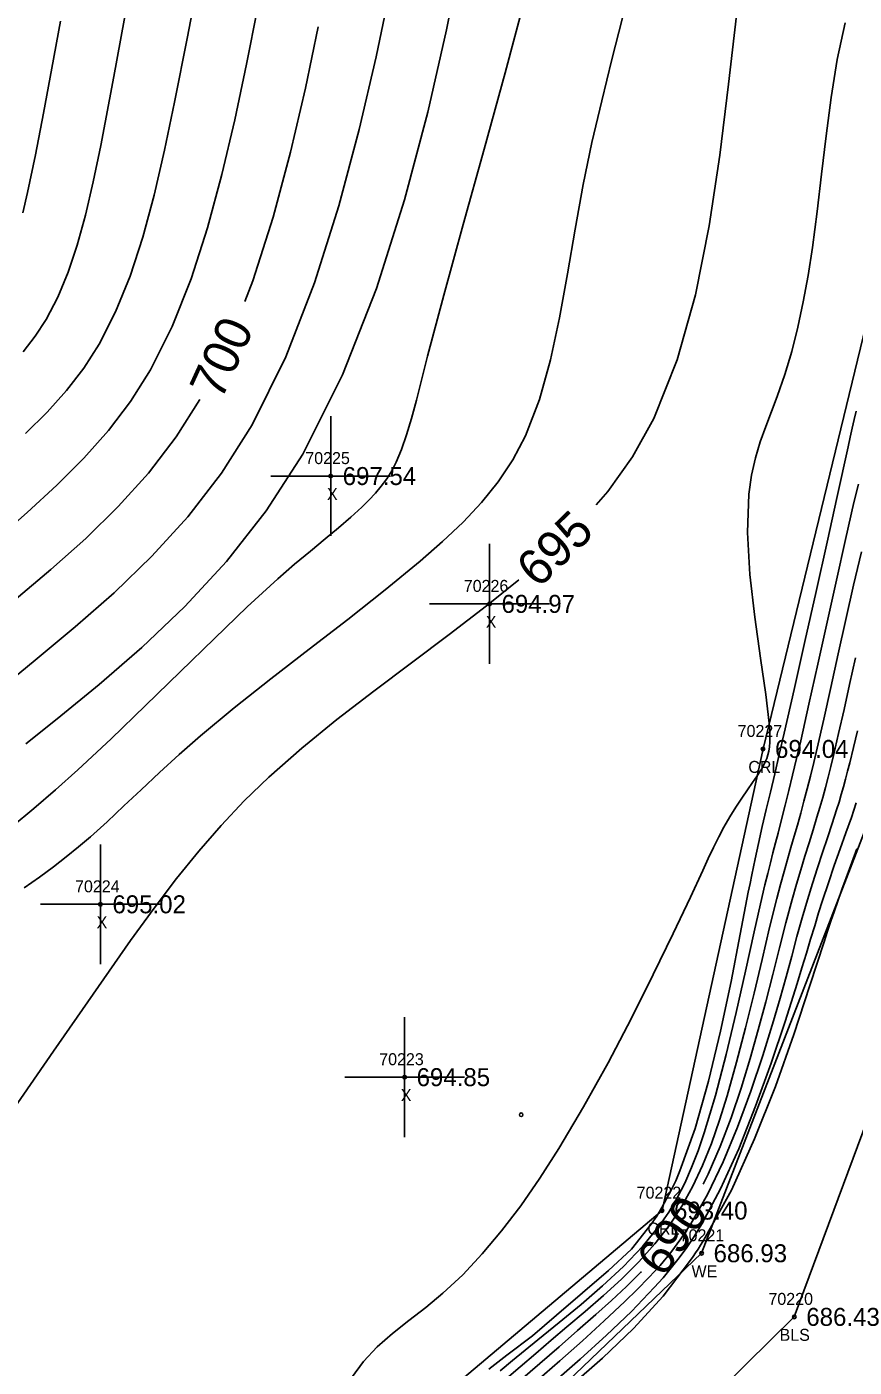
# Model space of a CAD drawing. Extents: x 1376587 to 1378239, y 1000335 to 1003031.
# Drawn here: x 1377499.1 to 1377568.1, y 1001837.8 to 1001949.7 of the extents above; entities that cross this region are included whole.
import ezdxf

# ---------------------------------------------------------------- set-up
doc = ezdxf.new("R2010")
doc.units = 0
for name, color, linetype in [('RD_DTM_BkLn1', 7, 'Continuous'), ('RD_DTM_BkLn_txCode', 7, 'Continuous'), ('RD_DTM_Major1', 7, 'Continuous'), ('RD_DTM_Major1_Lbl', 7, 'Continuous'), ('RD_DTM_Minor1', 7, 'Continuous'), ('RD_EX_H2O', 7, 'Continuous'), ('RD_EX_H2O_txCode', 7, 'Continuous'), ('RD_EX_Misc', 7, 'Continuous'), ('RD_EX_Misc_txCode', 7, 'Continuous'), ('RD_EX_TX_H2O_ELEV', 7, 'Continuous'), ('RD_EX_TX_Misc_ELEV', 7, 'Continuous'), ('RD_SMD_Locator', 7, 'Continuous')]:
    doc.layers.add(name, color=color, linetype=linetype)

msp = doc.modelspace()

# ---------------------------------------------------------------- linework, layer by layer
at = {"layer": 'RD_DTM_BkLn1'}
msp.add_lwpolyline([(1377383.45, 1001707.4), (1377429.44, 1001729.61), (1377487.4, 1001777.17), (1377524.89, 1001804.33), (1377563.13, 1001842.03), (1377579.05, 1001884.91), (1377593.74, 1001939.44), (1377612.57, 1001996.25), (1377647.79, 1002034.78), (1377670.25, 1002060.61)], dxfattribs=at)
at = {"layer": 'RD_DTM_Major1'}
for points in [[(1377558.29, 1001950.67), (1377557.64, 1001944.94), (1377556.92, 1001939.02), (1377556.03, 1001933.1), (1377554.88, 1001927.34), (1377553.36, 1001921.92), (1377551.4, 1001917.02), (1377549.62, 1001913.82), (1377547.57, 1001910.94), (1377546.59, 1001909.81)], [(1377523.39, 1001949.73), (1377522.32, 1001944.6), (1377521.07, 1001939.25), (1377519.62, 1001933.83), (1377517.92, 1001928.51), (1377517.25, 1001926.78)], [(1377513.51, 1001918.61), (1377511.54, 1001915.5), (1377509.23, 1001912.47), (1377506.7, 1001909.67), (1377503.99, 1001907.02), (1377501.08, 1001904.43), (1377498.01, 1001901.82)], [(1377540.14, 1001903.55), (1377537.43, 1001901.38), (1377534.33, 1001899), (1377531.17, 1001896.63), (1377528.02, 1001894.26), (1377524.95, 1001891.89), (1377522.01, 1001889.5), (1377519.26, 1001887.09), (1377517.21, 1001885.11), (1377515.28, 1001883.06), (1377513.42, 1001880.92), (1377511.57, 1001878.63), (1377509.69, 1001876.15), (1377507.72, 1001873.44), (1377504.59, 1001868.98), (1377501.3, 1001864.21), (1377498, 1001859.44)], [(1377568.25, 1001897.05), (1377567.75, 1001894.83), (1377567.28, 1001892.72), (1377566.83, 1001890.74), (1377566.4, 1001888.9), (1377566.17, 1001887.97), (1377565.95, 1001887.07), (1377565.72, 1001886.21), (1377565.5, 1001885.38), (1377565.26, 1001884.56), (1377565.02, 1001883.74), (1377564.7, 1001882.69), (1377564.37, 1001881.61), (1377564.02, 1001880.5), (1377563.67, 1001879.35), (1377563.31, 1001878.15), (1377562.94, 1001876.87), (1377562.42, 1001874.92), (1377561.88, 1001872.83), (1377561.33, 1001870.62), (1377560.74, 1001868.34), (1377560.12, 1001865.99), (1377559.45, 1001863.61), (1377558.69, 1001861.11), (1377557.85, 1001858.64), (1377556.93, 1001856.24), (1377555.93, 1001853.93), (1377555.52, 1001853.12)], [(1377550.36, 1001845.8), (1377550.32, 1001845.75), (1377549.11, 1001844.56), (1377547.86, 1001843.4), (1377546.57, 1001842.24), (1377545.04, 1001840.9), (1377543.49, 1001839.53), (1377541.9, 1001838.14), (1377540.28, 1001836.74)]]:
    msp.add_lwpolyline(points, dxfattribs=at)
at = {"layer": 'RD_DTM_Minor1'}
for points in [[(1377535.31, 1001955.59), (1377534.09, 1001949.47), (1377532.53, 1001942.6), (1377530.6, 1001935.28), (1377528.24, 1001927.87), (1377525.42, 1001920.68), (1377522.1, 1001914.05), (1377519.05, 1001909.32), (1377515.74, 1001905.1), (1377512.25, 1001901.32), (1377508.67, 1001897.91), (1377505.09, 1001894.81), (1377501.6, 1001891.95), (1377498.98, 1001889.86)], [(1377513.57, 1001954.55), (1377512.49, 1001948.88), (1377511.4, 1001943.43), (1377510.56, 1001939.42), (1377509.69, 1001935.67), (1377508.74, 1001932.16), (1377507.69, 1001928.92), (1377506.48, 1001925.94), (1377505.09, 1001923.22), (1377503.81, 1001921.23), (1377502.37, 1001919.35), (1377500.76, 1001917.55), (1377498.95, 1001915.76)], [(1377529.36, 1001952.72), (1377528.22, 1001947.22), (1377526.82, 1001941.15), (1377525.12, 1001934.78), (1377523.09, 1001928.36), (1377520.69, 1001922.18), (1377517.87, 1001916.5), (1377515.31, 1001912.45), (1377512.51, 1001908.82), (1377509.5, 1001905.52), (1377506.35, 1001902.48), (1377503.09, 1001899.62), (1377499.77, 1001896.86), (1377496.53, 1001894.22)], [(1377540.6, 1001951.98), (1377538.99, 1001945.89), (1377537.24, 1001939.52), (1377535.5, 1001933.21), (1377533.88, 1001927.33), (1377532.52, 1001922.23), (1377531.59, 1001918.55), (1377531.18, 1001917.02), (1377530.77, 1001915.65), (1377530.35, 1001914.45), (1377529.9, 1001913.37), (1377529.52, 1001912.66), (1377529.11, 1001912), (1377528.65, 1001911.38), (1377528.16, 1001910.78), (1377527.62, 1001910.2), (1377527.03, 1001909.63), (1377526.1, 1001908.79), (1377525.08, 1001907.91), (1377523.96, 1001906.98), (1377522.74, 1001905.96), (1377521.42, 1001904.86), (1377520.02, 1001903.63), (1377517.46, 1001901.29), (1377514.72, 1001898.67), (1377511.87, 1001895.89), (1377508.97, 1001893.06), (1377506.1, 1001890.29), (1377503.32, 1001887.69), (1377501.47, 1001886.02), (1377499.66, 1001884.46), (1377497.83, 1001882.97)], [(1377507.49, 1001951.94), (1377506.34, 1001945.57), (1377505.24, 1001939.81), (1377504.6, 1001936.77), (1377503.96, 1001934.01), (1377503.27, 1001931.5), (1377502.51, 1001929.23), (1377501.65, 1001927.16), (1377500.67, 1001925.28), (1377499.77, 1001923.89), (1377498.77, 1001922.58)], [(1377518.33, 1001951.21), (1377517.4, 1001946.61), (1377516.42, 1001941.96), (1377515.34, 1001937.38), (1377514.14, 1001932.93), (1377512.78, 1001928.68), (1377511.21, 1001924.7), (1377509.39, 1001921.08), (1377507.72, 1001918.45), (1377505.87, 1001916.02), (1377503.82, 1001913.72), (1377501.56, 1001911.46), (1377499.09, 1001909.18), (1377496.4, 1001906.81)], [(1377548.8, 1001950.48), (1377547.91, 1001946.99), (1377547.05, 1001943.53), (1377546.24, 1001940.07), (1377545.51, 1001936.57), (1377544.83, 1001932.84), (1377544.2, 1001929.11), (1377543.54, 1001925.44), (1377542.78, 1001921.91), (1377541.85, 1001918.6), (1377540.69, 1001915.58), (1377539.63, 1001913.58), (1377538.42, 1001911.74), (1377537.03, 1001910.02), (1377535.48, 1001908.37), (1377533.77, 1001906.75), (1377531.9, 1001905.12), (1377528.99, 1001902.72), (1377525.86, 1001900.25), (1377522.64, 1001897.76), (1377519.44, 1001895.28), (1377516.38, 1001892.86), (1377513.56, 1001890.53), (1377511.78, 1001888.97), (1377510.14, 1001887.47), (1377508.61, 1001886.04), (1377507.17, 1001884.68), (1377505.76, 1001883.36), (1377504.37, 1001882.11), (1377503.38, 1001881.26), (1377502.36, 1001880.43), (1377501.28, 1001879.59), (1377500.11, 1001878.74), (1377498.83, 1001877.84)], [(1377501.88, 1001950.19), (1377501.16, 1001946.26), (1377500.46, 1001942.52), (1377499.78, 1001939.03), (1377499.11, 1001935.88), (1377498.72, 1001934.2)], [(1377567.37, 1001950.05), (1377566.72, 1001946.99), (1377566.21, 1001943.83), (1377565.78, 1001940.63), (1377565.41, 1001937.43), (1377565.05, 1001934.3), (1377564.66, 1001931.29), (1377564.29, 1001928.97), (1377563.88, 1001926.75), (1377563.42, 1001924.64), (1377562.91, 1001922.63), (1377562.34, 1001920.71), (1377561.71, 1001918.87), (1377561.23, 1001917.61), (1377560.75, 1001916.36), (1377560.29, 1001915.08), (1377559.88, 1001913.73), (1377559.55, 1001912.29), (1377559.32, 1001910.71), (1377559.22, 1001907.51), (1377559.43, 1001904.01), (1377559.83, 1001900.43), (1377560.31, 1001897.01), (1377560.75, 1001893.98), (1377561.04, 1001891.58), (1377561.08, 1001890.99), (1377561.09, 1001890.47), (1377561.08, 1001890.01), (1377561.05, 1001889.62), (1377561, 1001889.26), (1377560.92, 1001888.94), (1377560.83, 1001888.64), (1377560.71, 1001888.35), (1377560.57, 1001888.07), (1377560.41, 1001887.79), (1377560.23, 1001887.5), (1377560.03, 1001887.19), (1377559.65, 1001886.64), (1377559.22, 1001886.02), (1377558.75, 1001885.34), (1377558.26, 1001884.59), (1377557.76, 1001883.78), (1377557.25, 1001882.9), (1377556.82, 1001882.09), (1377556.39, 1001881.22), (1377555.94, 1001880.29), (1377555.48, 1001879.29), (1377554.45, 1001877.07), (1377553.02, 1001874.02), (1377551.36, 1001870.61), (1377549.53, 1001866.97), (1377547.58, 1001863.25), (1377545.54, 1001859.57), (1377543.47, 1001856.09), (1377541.88, 1001853.6), (1377540.29, 1001851.31), (1377538.69, 1001849.2), (1377537.08, 1001847.28), (1377535.45, 1001845.55), (1377533.78, 1001844), (1377532.36, 1001842.82), (1377530.95, 1001841.72), (1377529.59, 1001840.64), (1377528.32, 1001839.52), (1377527.16, 1001838.3), (1377526.17, 1001836.95)], [(1377568.28, 1001917.64), (1377568.13, 1001916.94), (1377567.97, 1001916.22), (1377567.8, 1001915.47), (1377567.63, 1001914.67), (1377566.71, 1001910.51), (1377565.86, 1001906.69), (1377564.95, 1001902.58), (1377564.02, 1001898.41), (1377563.12, 1001894.39), (1377562.29, 1001890.75), (1377561.87, 1001888.98), (1377561.49, 1001887.36), (1377561.13, 1001885.84), (1377560.79, 1001884.39), (1377560.46, 1001882.97), (1377560.15, 1001881.55), (1377560.01, 1001880.92), (1377559.87, 1001880.28), (1377559.73, 1001879.61), (1377559.59, 1001878.93), (1377559.44, 1001878.22), (1377559.29, 1001877.47), (1377558.62, 1001873.97), (1377557.85, 1001870.04), (1377556.98, 1001865.88), (1377555.98, 1001861.71), (1377554.86, 1001857.75), (1377553.58, 1001854.21), (1377553.23, 1001853.39), (1377552.86, 1001852.61), (1377552.47, 1001851.87), (1377552.07, 1001851.15), (1377551.64, 1001850.45), (1377551.19, 1001849.77), (1377549.54, 1001847.69), (1377547.61, 1001845.89), (1377545.45, 1001844.03), (1377543.29, 1001842.16), (1377541.28, 1001840.45), (1377539.14, 1001838.82), (1377538.39, 1001838.24), (1377537.64, 1001837.67)], [(1377568.48, 1001911.53), (1377568.11, 1001910), (1377567.4, 1001906.91), (1377566.64, 1001903.54), (1377565.87, 1001900.02), (1377565.1, 1001896.52), (1377564.35, 1001893.18), (1377563.66, 1001890.13), (1377563.31, 1001888.64), (1377562.98, 1001887.26), (1377562.67, 1001885.97), (1377562.36, 1001884.74), (1377562.06, 1001883.56), (1377561.77, 1001882.4), (1377561.56, 1001881.59), (1377561.34, 1001880.77), (1377561.13, 1001879.92), (1377560.91, 1001879.04), (1377560.68, 1001878.1), (1377560.44, 1001877.11), (1377559.78, 1001874.18), (1377559.05, 1001870.9), (1377558.27, 1001867.43), (1377557.43, 1001863.92), (1377556.54, 1001860.52), (1377555.61, 1001857.39), (1377555.1, 1001855.9), (1377554.56, 1001854.51), (1377553.99, 1001853.2), (1377553.36, 1001851.96), (1377552.66, 1001850.78), (1377551.88, 1001849.65), (1377550.46, 1001847.91), (1377548.86, 1001846.23), (1377547.13, 1001844.62), (1377545.33, 1001843.06), (1377543.5, 1001841.56), (1377541.71, 1001840.11), (1377540.65, 1001839.24), (1377539.61, 1001838.39), (1377538.57, 1001837.52)], [(1377568.73, 1001905.9), (1377568.08, 1001903.11), (1377567.43, 1001900.24), (1377566.79, 1001897.37), (1377566.18, 1001894.58), (1377565.59, 1001891.93), (1377565.03, 1001889.51), (1377564.75, 1001888.3), (1377564.47, 1001887.17), (1377564.2, 1001886.1), (1377563.93, 1001885.07), (1377563.66, 1001884.07), (1377563.39, 1001883.09), (1377563.13, 1001882.15), (1377562.85, 1001881.2), (1377562.57, 1001880.22), (1377562.28, 1001879.2), (1377561.98, 1001878.11), (1377561.68, 1001876.96), (1377561.07, 1001874.53), (1377560.44, 1001871.87), (1377559.77, 1001869.05), (1377559.06, 1001866.16), (1377558.31, 1001863.28), (1377557.53, 1001860.49), (1377556.89, 1001858.45), (1377556.21, 1001856.51), (1377555.47, 1001854.67), (1377554.66, 1001852.93), (1377553.75, 1001851.28), (1377552.73, 1001849.71), (1377551.5, 1001848.12), (1377550.15, 1001846.62), (1377548.71, 1001845.19), (1377547.21, 1001843.82), (1377545.68, 1001842.49), (1377544.15, 1001841.19), (1377542.84, 1001840.08), (1377541.54, 1001838.98), (1377540.24, 1001837.86), (1377538.91, 1001836.72)], [(1377568.41, 1001890.96), (1377568.08, 1001889.57), (1377567.76, 1001888.27), (1377567.58, 1001887.59), (1377567.41, 1001886.93), (1377567.23, 1001886.28), (1377567.05, 1001885.64), (1377566.86, 1001885), (1377566.66, 1001884.36), (1377566.29, 1001883.21), (1377565.9, 1001882.02), (1377565.49, 1001880.79), (1377565.07, 1001879.52), (1377564.64, 1001878.2), (1377564.22, 1001876.83), (1377563.79, 1001875.33), (1377563.35, 1001873.77), (1377562.91, 1001872.13), (1377562.44, 1001870.42), (1377561.94, 1001868.63), (1377561.39, 1001866.74), (1377560.5, 1001863.86), (1377559.5, 1001860.88), (1377558.4, 1001857.88), (1377557.19, 1001854.97), (1377555.89, 1001852.24), (1377554.5, 1001849.79), (1377553.67, 1001848.55), (1377552.82, 1001847.4), (1377551.92, 1001846.33), (1377550.99, 1001845.31), (1377550.01, 1001844.31), (1377548.99, 1001843.31), (1377547.27, 1001841.69), (1377545.45, 1001840.04), (1377543.57, 1001838.37), (1377541.65, 1001836.7)], [(1377568.3, 1001884.95), (1377567.89, 1001883.72), (1377567.44, 1001882.44), (1377566.96, 1001881.09), (1377566.47, 1001879.7), (1377565.98, 1001878.27), (1377565.49, 1001876.79), (1377565.16, 1001875.75), (1377564.83, 1001874.68), (1377564.49, 1001873.57), (1377564.14, 1001872.4), (1377563.77, 1001871.17), (1377563.37, 1001869.86), (1377562.36, 1001866.68), (1377561.2, 1001863.21), (1377559.89, 1001859.61), (1377558.49, 1001856.07), (1377556.97, 1001852.72), (1377555.38, 1001849.73), (1377554.78, 1001848.75), (1377554.16, 1001847.83), (1377553.52, 1001846.95), (1377552.86, 1001846.11), (1377552.17, 1001845.29), (1377551.44, 1001844.47), (1377549.53, 1001842.48), (1377547.45, 1001840.49), (1377545.26, 1001838.51), (1377543.03, 1001836.56)], [(1377568.35, 1001881.09), (1377567.74, 1001879.44), (1377567.11, 1001877.71), (1377566.45, 1001875.85), (1377566.32, 1001875.45), (1377566.18, 1001875.05), (1377566.04, 1001874.64), (1377565.9, 1001874.22), (1377565.76, 1001873.79), (1377565.62, 1001873.35), (1377564.43, 1001869.69), (1377563.08, 1001865.6), (1377561.55, 1001861.27), (1377559.82, 1001856.88), (1377557.88, 1001852.62), (1377555.7, 1001848.66), (1377555.5, 1001848.33), (1377555.3, 1001848.01), (1377555.1, 1001847.69), (1377554.89, 1001847.38), (1377554.68, 1001847.07), (1377554.47, 1001846.76), (1377552.18, 1001843.77), (1377549.71, 1001841.06), (1377547.12, 1001838.57), (1377544.48, 1001836.27)]]:
    msp.add_lwpolyline(points, dxfattribs=at)
at = {"layer": 'RD_EX_H2O'}
for points in [[(1377371.25, 1001717.11), (1377416.25, 1001757.3), (1377475.23, 1001784.8), (1377512.74, 1001817.7), (1377552.09, 1001850.9), (1377560.52, 1001889.44), (1377574.43, 1001946.77), (1377597.9, 1001999.75), (1377634.43, 1002044.58), (1377653.84, 1002074.86)], [(1377375.48, 1001712.38), (1377425.1, 1001742.05), (1377446.33, 1001750.64), (1377478.82, 1001780.63), (1377516.49, 1001810.1), (1377555.39, 1001847.34), (1377570.71, 1001887.01), (1377585.15, 1001942.13), (1377603.16, 1001999.03), (1377641.82, 1002043.69), (1377653.81, 1002063.49)]]:
    msp.add_lwpolyline(points, dxfattribs=at)
at = {"layer": 'RD_EX_Misc'}
for p, q in [((1377524.43, 1001907.22), (1377524.43, 1001917.22)), ((1377519.43, 1001912.22), (1377529.43, 1001912.22)), ((1377537.69, 1001896.55), (1377537.69, 1001906.55)), ((1377532.69, 1001901.55), (1377542.69, 1001901.55)), ((1377505.21, 1001871.47), (1377505.21, 1001881.47)), ((1377500.21, 1001876.47), (1377510.21, 1001876.47)), ((1377530.6, 1001857.04), (1377530.6, 1001867.04)), ((1377525.6, 1001862.04), (1377535.6, 1001862.04))]:
    msp.add_line(p, q, dxfattribs=at)
at = {"layer": 'RD_SMD_Locator'}
for centre in [(1377524.43, 1001912.22), (1377537.69, 1001901.55), (1377560.52, 1001889.44), (1377505.21, 1001876.47), (1377530.6, 1001862.04), (1377540.33, 1001858.9), (1377552.09, 1001850.9), (1377555.39, 1001847.34), (1377563.13, 1001842.03)]:
    msp.add_circle(centre, 0.15, dxfattribs=at)

# ---------------------------------------------------------------- texts
at = {"layer": 'RD_DTM_BkLn_txCode'}
for s, p in [('70220', (1377560.97, 1001843.03)), ('BLS', (1377561.9, 1001840.03))]:
    msp.add_text(s, height=1, dxfattribs=at).set_placement(p)
at = {"layer": 'RD_DTM_Major1_Lbl'}
for s, rotation, p in [('700', 65.434, (1377515.28, 1001918.46)), ('695', 44.1464, (1377541.76, 1001902.77)), ('690', 54.856, (1377552.24, 1001845.22))]:
    msp.add_text(s, height=3, rotation=rotation, dxfattribs=at).set_placement(p)
at = {"layer": 'RD_EX_H2O_txCode'}
for s, p in [('70227', (1377558.4, 1001890.44)), ('CRL', (1377559.29, 1001887.44)), ('70222', (1377549.97, 1001851.9)), ('CRL', (1377550.86, 1001848.9)), ('70221', (1377553.56, 1001848.34)), ('WE', (1377554.55, 1001845.34))]:
    msp.add_text(s, height=1, dxfattribs=at).set_placement(p)
at = {"layer": 'RD_EX_Misc_txCode'}
for s, p in [('70225', (1377522.31, 1001913.22)), ('X', (1377524.12, 1001910.22)), ('70226', (1377535.54, 1001902.55)), ('X', (1377537.37, 1001899.55)), ('70224', (1377503.09, 1001877.47)), ('X', (1377504.89, 1001874.47)), ('70223', (1377528.48, 1001863.04)), ('X', (1377530.28, 1001860.04))]:
    msp.add_text(s, height=1, dxfattribs=at).set_placement(p)
at = {"layer": 'RD_EX_TX_H2O_ELEV'}
for s, p in [('694.04', (1377561.52, 1001888.69)), ('693.40', (1377553.09, 1001850.15)), ('686.93', (1377556.39, 1001846.59))]:
    msp.add_text(s, height=1.5, dxfattribs=at).set_placement(p)
at = {"layer": 'RD_EX_TX_Misc_ELEV'}
for s, p in [('697.54', (1377525.43, 1001911.47)), ('694.97', (1377538.69, 1001900.8)), ('695.02', (1377506.21, 1001875.72)), ('694.85', (1377531.6, 1001861.29)), ('686.43', (1377564.13, 1001841.28))]:
    msp.add_text(s, height=1.5, dxfattribs=at).set_placement(p)

doc.saveas('drawing.dxf')
